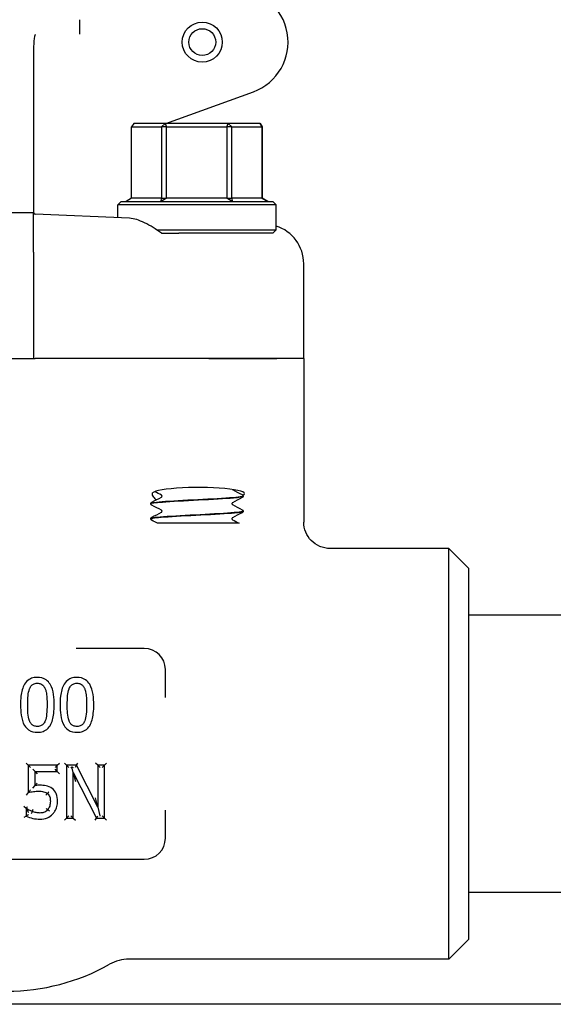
# Model space of a CAD drawing. Header units: inches. Extents: x 36 to 1719, y -84 to 1122.
# Tile 390 of 571: x 1057.02 to 1059.56, y 374.05 to 378.72. Entities that reach past the tile are written whole.
import ezdxf

# ---------------------------------------------------------------- set-up
doc = ezdxf.new("R2010")
doc.units = ezdxf.units.IN
doc.header["$LTSCALE"] = 48
doc.header["$MEASUREMENT"] = 0
doc.layers.add('Visible (ANSI)', color=7, linetype='Continuous', lineweight=30)

msp = doc.modelspace()

# ---------------------------------------------------------------- linework, layer by layer
at = {"layer": 'Visible (ANSI)'}
for p, q in [((1057.30878, 378.64709), (1057.30878, 378.71518)), ((1057.09003, 378.56872), (1057.09003, 378.47623)), ((1057.09003, 378.47623), (1057.09003, 378.04901)), ((1057.71694, 378.22252), (1058.13271, 378.37385)), ((1057.56553, 378.22252), (1057.55523, 378.2069)), ((1057.55523, 377.86815), (1057.55523, 378.2069)), ((1057.55523, 378.2069), (1057.69711, 378.2069)), ((1057.71395, 378.22252), (1057.56553, 378.22252)), ((1057.69711, 378.2069), (1057.71395, 378.22252)), ((1057.72048, 378.2069), (1057.69711, 378.2069)), ((1057.69711, 378.2069), (1057.69711, 377.86815)), ((1057.71395, 378.22252), (1057.72048, 378.2069)), ((1058.01345, 378.22252), (1057.71395, 378.22252)), ((1057.72048, 377.86815), (1057.72048, 378.2069)), ((1057.72048, 378.2069), (1058.00677, 378.2069)), ((1058.00677, 378.2069), (1058.01345, 378.22252)), ((1058.03027, 378.2069), (1058.00677, 378.2069)), ((1058.00677, 378.2069), (1058.00677, 377.86815)), ((1058.01345, 378.22252), (1058.03027, 378.2069)), ((1058.16452, 378.22252), (1058.01345, 378.22252)), ((1058.03027, 377.86815), (1058.03027, 378.2069)), ((1058.03027, 378.2069), (1058.17468, 378.2069)), ((1058.17468, 378.2069), (1058.16452, 378.22252)), ((1058.16452, 378.22252), (1058.17482, 378.2069)), ((1058.17482, 378.2069), (1058.17468, 378.2069)), ((1058.17468, 378.2069), (1058.17468, 377.86815)), ((1058.17482, 377.86815), (1058.17482, 378.2069)), ((1057.09003, 378.04901), (1057.09003, 377.80363)), ((1057.55523, 377.86815), (1057.52944, 377.85252)), ((1057.69711, 377.86815), (1057.55523, 377.86815)), ((1057.69575, 377.85252), (1057.69711, 377.86815)), ((1057.72048, 377.86815), (1057.69575, 377.85252)), ((1057.69711, 377.86815), (1057.72048, 377.86815)), ((1058.00677, 377.86815), (1057.72048, 377.86815)), ((1058.03133, 377.85252), (1058.00677, 377.86815)), ((1058.00677, 377.86815), (1058.03027, 377.86815)), ((1058.03027, 377.86815), (1058.03133, 377.85252)), ((1058.17468, 377.86815), (1058.03027, 377.86815)), ((1058.17468, 377.86815), (1058.17482, 377.86815)), ((1058.20061, 377.85252), (1058.17468, 377.86815)), ((1058.17482, 377.86815), (1058.20061, 377.85252)), ((1057.50565, 377.85252), (1057.49003, 377.8369)), ((1058.24003, 377.8369), (1057.49003, 377.8369)), ((1057.49003, 377.77602), (1057.49003, 377.8369)), ((1057.50565, 377.85252), (1058.2244, 377.85252)), ((1058.2244, 377.85252), (1058.24003, 377.8369)), ((1058.24003, 377.71815), (1058.24003, 377.8369)), ((1057.09013, 377.79877), (1056.83992, 377.79877)), ((1057.09003, 377.61217), (1057.09003, 377.79822)), ((1057.0903, 377.79877), (1057.09013, 377.79877)), ((1057.54569, 377.77361), (1057.0975, 377.79303)), ((1057.67471, 377.71815), (1058.24003, 377.71815)), ((1058.2244, 377.70252), (1058.24003, 377.71815)), ((1057.69716, 377.70252), (1057.7792, 377.70252)), ((1058.2244, 377.70252), (1057.7792, 377.70252)), ((1057.09003, 377.61217), (1057.09003, 377.10877)), ((1058.37128, 377.10877), (1058.37128, 377.55821)), ((1056.84003, 377.10877), (1057.09003, 377.10877)), ((1057.09003, 377.10877), (1057.09681, 377.10877)), ((1057.92169, 377.10877), (1057.09681, 377.10877)), ((1057.92169, 377.10877), (1057.09681, 377.10877)), ((1058.24392, 377.10877), (1057.92169, 377.10877)), ((1057.92169, 377.10877), (1058.24392, 377.10877)), ((1058.37128, 377.10877), (1058.24392, 377.10877)), ((1058.37128, 377.10877), (1058.24392, 377.10877)), ((1058.37128, 377.10877), (1058.37128, 376.3324)), ((1058.08378, 376.45626), (1058.08378, 376.45559)), ((1057.64628, 376.42051), (1057.64628, 376.41984)), ((1058.08378, 376.38476), (1058.08378, 376.38409)), ((1057.64628, 376.34901), (1057.64628, 376.34834)), ((1057.74217, 376.32752), (1057.67775, 376.32752)), ((1057.81789, 376.32752), (1057.74217, 376.32752)), ((1057.90443, 376.32752), (1057.81789, 376.32752)), ((1058.06483, 376.32752), (1057.90443, 376.32752)), ((1059.05878, 376.20752), (1058.49738, 376.20752)), ((1059.15253, 376.11377), (1059.05878, 376.20752)), ((1059.05878, 374.26002), (1059.05878, 376.20752)), ((1059.15253, 376.11377), (1059.15253, 374.35377)), ((1061.71503, 375.89127), (1059.15253, 375.89127)), ((1057.61503, 375.73377), (1057.29218, 375.73377)), ((1057.71503, 375.50126), (1057.71503, 375.63377)), ((1057.06512, 375.17968), (1057.0547, 375.1901)), ((1057.06512, 375.17968), (1057.06512, 375.05083)), ((1057.20228, 375.17968), (1057.06512, 375.17968)), ((1057.06512, 375.17968), (1057.07554, 375.16926)), ((1057.09733, 375.15031), (1057.08692, 375.16072)), ((1057.09733, 375.15031), (1057.20228, 375.15031)), ((1057.09733, 375.08365), (1057.09733, 375.15031)), ((1057.09733, 375.15031), (1057.10775, 375.13989)), ((1057.20228, 375.17968), (1057.19186, 375.16926)), ((1057.20228, 375.15031), (1057.19186, 375.16072)), ((1057.20228, 375.17968), (1057.21269, 375.1901)), ((1057.20228, 375.15031), (1057.20228, 375.17968)), ((1057.20228, 375.15031), (1057.21269, 375.13989)), ((1057.24685, 375.17968), (1057.23643, 375.1901)), ((1057.29405, 375.17968), (1057.24685, 375.17968)), ((1057.24685, 375.17968), (1057.24685, 374.92968)), ((1057.24685, 375.17968), (1057.25726, 375.16926)), ((1057.26743, 375.16926), (1057.27114, 375.17298)), ((1057.27114, 375.17298), (1057.27722, 375.16926)), ((1057.27784, 375.14524), (1057.27114, 375.17298)), ((1057.29405, 375.17968), (1057.28766, 375.16926)), ((1057.29405, 375.17968), (1057.30044, 375.1901)), ((1057.39474, 374.98175), (1057.29405, 375.17968)), ((1057.39474, 375.17968), (1057.38432, 375.1901)), ((1057.39474, 375.17968), (1057.39474, 374.98175)), ((1057.42574, 375.17968), (1057.39474, 375.17968)), ((1057.39474, 375.17968), (1057.40516, 375.16926)), ((1057.42574, 375.17968), (1057.41532, 375.16926)), ((1057.42574, 375.17968), (1057.43615, 375.1901)), ((1057.42574, 374.92968), (1057.42574, 375.17968)), ((1057.27784, 374.92968), (1057.27784, 375.14524)), ((1057.27784, 375.14524), (1057.38846, 374.92968)), ((1057.27784, 375.14524), (1057.28826, 375.10213)), ((1057.08692, 375.07175), (1057.09733, 375.08365)), ((1057.06512, 375.05083), (1057.0547, 375.03788)), ((1057.15548, 375.04536), (1057.14871, 375.03744)), ((1057.39474, 374.98175), (1057.38432, 375.0252)), ((1057.05479, 374.97405), (1057.04437, 374.98447)), ((1057.05722, 374.97405), (1057.05479, 374.97405)), ((1057.05479, 374.97405), (1057.05479, 374.9386)), ((1057.05479, 374.97405), (1057.05662, 374.97221)), ((1057.05722, 374.97405), (1057.06064, 374.98447)), ((1057.08064, 374.95087), (1057.08416, 374.96068)), ((1057.16481, 374.96181), (1057.1569, 374.96858)), ((1057.39474, 374.98175), (1057.40481, 374.93975)), ((1057.71503, 374.83377), (1057.71503, 374.96629)), ((1057.05479, 374.9386), (1057.04437, 374.93211)), ((1057.24685, 374.92968), (1057.23643, 374.91926)), ((1057.24685, 374.92968), (1057.25726, 374.9401)), ((1057.24685, 374.92968), (1057.27784, 374.92968)), ((1057.27784, 374.92968), (1057.26743, 374.9401)), ((1057.27784, 374.92968), (1057.28826, 374.91926)), ((1057.3821, 374.91926), (1057.38846, 374.92968)), ((1057.38846, 374.92968), (1057.39482, 374.9401)), ((1057.38846, 374.92968), (1057.42574, 374.92968)), ((1057.40424, 374.9401), (1057.40481, 374.93975)), ((1057.40481, 374.93975), (1057.40516, 374.9401)), ((1057.42574, 374.92968), (1057.41532, 374.9401)), ((1057.42574, 374.92968), (1057.43615, 374.91926)), ((1056.31503, 374.73377), (1057.61503, 374.73377)), ((1061.71503, 374.57627), (1059.15253, 374.57627)), ((1059.15253, 374.35377), (1059.05878, 374.26002)), ((1059.05878, 374.26002), (1057.54269, 374.26002)), ((1079.24768, 374.04627), (1042.74768, 374.04627))]:
    msp.add_line(p, q, dxfattribs=at)
for radius in [0.095, 0.06375]:
    msp.add_circle((1057.89003, 378.60877), radius, dxfattribs=at)
for centre, radius, start, end in [((1058.0472, 378.60877), 0.25, 290, 90), ((1057.09784, 377.80084), 0.00781, 195.32369, 267.51874), ((1057.61503, 375.63377), 0.1, 0, 90), ((1057.61503, 374.83377), 0.1, 270, 0), ((1057.54269, 374.07252), 0.1875, 90, 119.34483), ((1056.96503, 375.10002), 0.99125, 240.65517, 299.34483)]:
    msp.add_arc(centre, radius, start, end, dxfattribs=at)
for centre, major_axis, ratio, start_param, end_param in [((1058.18212, 377.55836), (-0.18898, 0.00819), 0.9912393, 3.18452, 4.4442004), ((1057.8722, 376.46807), (0.21875, 0), 0.1316525, 6.0040853, 9.3138876)]:
    msp.add_ellipse(centre, major_axis=major_axis, ratio=ratio, start_param=start_param, end_param=end_param, dxfattribs=at)
for points, knots in [([(1057.09583, 378.64175), (1057.09556, 378.64125), (1057.09536, 378.64074), (1057.09313, 378.63489), (1057.09132, 378.62203), (1057.09017, 378.58891), (1057.09003, 378.57911), (1057.09003, 378.56872)], [0.01027275, 0.01027275, 0.01027275, 0.01027275, 0.01655356, 0.01655356, 0.11390533, 0.11390533, 0.15067112, 0.15067112, 0.15067112, 0.15067112]), ([(1057.09784, 378.64541), (1057.09781, 378.64537), (1057.09779, 378.64532), (1057.0971, 378.64413), (1057.09645, 378.64295), (1057.09583, 378.64175)], [-0.369912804, -0.369912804, -0.369912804, -0.369912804, -0.369497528, -0.369497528, -0.358790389, -0.358790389, -0.358790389, -0.358790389]), ([(1057.69716, 377.70252), (1057.67142, 377.72124), (1057.64322, 377.73891), (1057.5905, 377.76464), (1057.56593, 377.77273), (1057.54569, 377.77361)], [0.44734115, 0.44734115, 0.44734115, 0.44734115, 0.70623872, 0.70623872, 0.9622765, 0.9622765, 0.9622765, 0.9622765]), ([(1057.64639, 376.41982), (1057.64654, 376.42257), (1057.66598, 376.42532), (1057.70092, 376.42806), (1057.74349, 376.43141), (1057.80827, 376.43476), (1057.87262, 376.43811), (1057.93696, 376.44146), (1057.99962, 376.44481), (1058.03874, 376.44816), (1058.06769, 376.45064), (1058.08333, 376.45312), (1058.08358, 376.45559)], [8.1371759, 8.1371759, 8.1371759, 8.1371759, 8.8619138, 8.8619138, 8.8619138, 9.7450261, 9.7450261, 9.7450261, 10.627867, 10.627867, 10.627867, 11.2810852, 11.2810852, 11.2810852, 11.2810852]), ([(1058.08356, 376.45629), (1058.08369, 376.45537), (1058.08171, 376.45445), (1058.07751, 376.45353), (1058.06233, 376.45021), (1058.01846, 376.44688), (1057.96102, 376.44356), (1057.90368, 376.44024), (1057.83391, 376.43692), (1057.77567, 376.4336), (1057.71752, 376.43029), (1057.67196, 376.42697), (1057.65458, 376.42366), (1057.64908, 376.42261), (1057.64643, 376.42156), (1057.64652, 376.42051)], [-17.5665871, -17.5665871, -17.5665871, -17.5665871, -17.3244424, -17.3244424, -17.3244424, -16.4477493, -16.4477493, -16.4477493, -15.5726718, -15.5726718, -15.5726718, -14.6990684, -14.6990684, -14.6990684, -14.4226778, -14.4226778, -14.4226778, -14.4226778]), ([(1057.67192, 376.43828), (1057.66513, 376.44407), (1057.66014, 376.45029), (1057.65327, 376.46261), (1057.65238, 376.4684), (1057.6548, 376.47126)], [0.70379768, 0.70379768, 0.70379768, 0.70379768, 0.82602783, 0.82602783, 0.97703961, 0.97703961, 0.97703961, 0.97703961]), ([(1057.69923, 376.45593), (1057.69923, 376.45731), (1057.69866, 376.4586), (1057.69773, 376.45989), (1057.69738, 376.46016), (1057.69706, 376.46039), (1057.697, 376.46042), (1057.697, 376.46042)], [0, 0, 0, 0, 0.022828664, 0.022828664, 0.041633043, 0.041633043, 0.054614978, 0.054614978, 0.054614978, 0.054614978]), ([(1057.697, 376.45143), (1057.697, 376.45143), (1057.69724, 376.45153), (1057.698, 376.45232), (1057.69837, 376.45278), (1057.69899, 376.45411), (1057.69923, 376.45501), (1057.69923, 376.45593)], [0.002645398, 0.002645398, 0.002645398, 0.002645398, 0.027589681, 0.027589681, 0.042171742, 0.042171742, 0.057287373, 0.057287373, 0.057287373, 0.057287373]), ([(1058.03243, 376.48768), (1058.03261, 376.48749), (1058.03276, 376.48738), (1058.03299, 376.48721), (1058.03305, 376.48718), (1058.03305, 376.48718)], [0.031449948, 0.031449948, 0.031449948, 0.031449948, 0.041633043, 0.041633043, 0.054614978, 0.054614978, 0.054614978, 0.054614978]), ([(1058.07907, 376.46307), (1058.07985, 376.46266), (1058.08069, 376.46216), (1058.08209, 376.46071), (1058.08259, 376.46008), (1058.08342, 376.45842), (1058.08373, 376.45737), (1058.08377, 376.45629)], [0, 0, 0, 0, 0.028459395, 0.028459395, 0.043235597, 0.043235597, 0.058545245, 0.058545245, 0.058545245, 0.058545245]), ([(1058.08377, 376.45557), (1058.08371, 376.45411), (1058.08317, 376.45274), (1058.08192, 376.45087), (1058.08125, 376.45025), (1058.08009, 376.44936), (1058.07957, 376.44905), (1058.07907, 376.44879)], [0, 0, 0, 0, 0.020588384, 0.020588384, 0.04017257, 0.04017257, 0.058516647, 0.058516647, 0.058516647, 0.058516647]), ([(1057.64628, 376.42054), (1057.64634, 376.42199), (1057.64688, 376.42336), (1057.64813, 376.42524), (1057.6488, 376.42585), (1057.64996, 376.42675), (1057.65048, 376.42705), (1057.65098, 376.42732)], [0, 0, 0, 0, 0.020588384, 0.020588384, 0.04017257, 0.04017257, 0.058516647, 0.058516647, 0.058516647, 0.058516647]), ([(1057.65098, 376.41304), (1057.6502, 376.41345), (1057.64936, 376.41395), (1057.64796, 376.41539), (1057.64746, 376.41603), (1057.64663, 376.41769), (1057.64632, 376.41873), (1057.64628, 376.41982)], [0, 0, 0, 0, 0.028459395, 0.028459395, 0.043235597, 0.043235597, 0.058545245, 0.058545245, 0.058545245, 0.058545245]), ([(1058.03305, 376.42467), (1058.03305, 376.42467), (1058.03281, 376.42458), (1058.03205, 376.42378), (1058.03169, 376.42333), (1058.03106, 376.422), (1058.03082, 376.42109), (1058.03082, 376.42018)], [0.002645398, 0.002645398, 0.002645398, 0.002645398, 0.027589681, 0.027589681, 0.042171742, 0.042171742, 0.057287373, 0.057287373, 0.057287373, 0.057287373]), ([(1058.03082, 376.42018), (1058.03082, 376.41879), (1058.03139, 376.4175), (1058.03232, 376.41622), (1058.03267, 376.41594), (1058.03299, 376.41571), (1058.03305, 376.41568), (1058.03305, 376.41568)], [0, 0, 0, 0, 0.022828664, 0.022828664, 0.041633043, 0.041633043, 0.054614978, 0.054614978, 0.054614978, 0.054614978]), ([(1057.64631, 376.34832), (1057.64639, 376.3513), (1057.66959, 376.35428), (1057.71, 376.35726), (1057.7548, 376.36056), (1057.81993, 376.36386), (1057.88321, 376.36717), (1057.94648, 376.37047), (1058.00674, 376.37377), (1058.04347, 376.37707), (1058.06948, 376.37941), (1058.08327, 376.38175), (1058.08348, 376.38409)], [1.8539906, 1.8539906, 1.8539906, 1.8539906, 2.6394946, 2.6394946, 2.6394946, 3.5103246, 3.5103246, 3.5103246, 4.381086, 4.381086, 4.381086, 4.9978999, 4.9978999, 4.9978999, 4.9978999]), ([(1058.08373, 376.38479), (1058.08377, 376.38446), (1058.08353, 376.38413), (1058.08299, 376.3838), (1058.07758, 376.38048), (1058.04281, 376.37716), (1057.99059, 376.37384), (1057.93853, 376.37054), (1057.87012, 376.36723), (1057.80869, 376.36392), (1057.74667, 376.36058), (1057.69296, 376.35725), (1057.6662, 376.35391), (1057.65312, 376.35228), (1057.6466, 376.35064), (1057.6466, 376.34901)], [-11.2834018, -11.2834018, -11.2834018, -11.2834018, -11.1962178, -11.1962178, -11.1962178, -10.321672, -10.321672, -10.321672, -9.4498406, -9.4498406, -9.4498406, -8.569564, -8.569564, -8.569564, -8.1394925, -8.1394925, -8.1394925, -8.1394925]), ([(1057.69923, 376.38443), (1057.69923, 376.38581), (1057.69866, 376.3871), (1057.69773, 376.38839), (1057.69738, 376.38866), (1057.69706, 376.38889), (1057.697, 376.38892), (1057.697, 376.38892)], [0, 0, 0, 0, 0.022828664, 0.022828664, 0.041633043, 0.041633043, 0.054614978, 0.054614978, 0.054614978, 0.054614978]), ([(1057.697, 376.37993), (1057.697, 376.37993), (1057.69724, 376.38003), (1057.698, 376.38082), (1057.69837, 376.38128), (1057.69899, 376.38261), (1057.69923, 376.38351), (1057.69923, 376.38443)], [0.002645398, 0.002645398, 0.002645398, 0.002645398, 0.027589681, 0.027589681, 0.042171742, 0.042171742, 0.057287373, 0.057287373, 0.057287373, 0.057287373]), ([(1058.07907, 376.39157), (1058.07985, 376.39116), (1058.08069, 376.39066), (1058.08209, 376.38921), (1058.08259, 376.38858), (1058.08342, 376.38692), (1058.08373, 376.38587), (1058.08377, 376.38479)], [0, 0, 0, 0, 0.028459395, 0.028459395, 0.043235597, 0.043235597, 0.058545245, 0.058545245, 0.058545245, 0.058545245]), ([(1058.08377, 376.38407), (1058.08371, 376.38261), (1058.08317, 376.38124), (1058.08192, 376.37937), (1058.08125, 376.37875), (1058.08009, 376.37786), (1058.07957, 376.37755), (1058.07907, 376.37729)], [0, 0, 0, 0, 0.020588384, 0.020588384, 0.04017257, 0.04017257, 0.058516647, 0.058516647, 0.058516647, 0.058516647]), ([(1057.64628, 376.34904), (1057.64634, 376.35049), (1057.64688, 376.35186), (1057.64813, 376.35374), (1057.6488, 376.35435), (1057.64996, 376.35525), (1057.65048, 376.35555), (1057.65098, 376.35582)], [0, 0, 0, 0, 0.020588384, 0.020588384, 0.04017257, 0.04017257, 0.058516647, 0.058516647, 0.058516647, 0.058516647]), ([(1057.65098, 376.34154), (1057.6502, 376.34195), (1057.64936, 376.34245), (1057.64796, 376.34389), (1057.64746, 376.34453), (1057.64663, 376.34619), (1057.64632, 376.34723), (1057.64628, 376.34832)], [0, 0, 0, 0, 0.028459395, 0.028459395, 0.043235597, 0.043235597, 0.058545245, 0.058545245, 0.058545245, 0.058545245]), ([(1058.03305, 376.35317), (1058.03305, 376.35317), (1058.03281, 376.35308), (1058.03205, 376.35228), (1058.03169, 376.35183), (1058.03106, 376.3505), (1058.03082, 376.34959), (1058.03082, 376.34868)], [0.002645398, 0.002645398, 0.002645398, 0.002645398, 0.027589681, 0.027589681, 0.042171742, 0.042171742, 0.057287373, 0.057287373, 0.057287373, 0.057287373]), ([(1058.03082, 376.34868), (1058.03082, 376.34729), (1058.03139, 376.346), (1058.03232, 376.34472), (1058.03267, 376.34444), (1058.03299, 376.34421), (1058.03305, 376.34418), (1058.03305, 376.34418)], [0, 0, 0, 0, 0.022828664, 0.022828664, 0.041633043, 0.041633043, 0.054614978, 0.054614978, 0.054614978, 0.054614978]), ([(1058.49738, 376.20752), (1058.49727, 376.20752), (1058.49717, 376.20752), (1058.48851, 376.20754), (1058.47999, 376.20843), (1058.46325, 376.21188), (1058.45509, 376.21444), (1058.43221, 376.22425), (1058.41856, 376.23354), (1058.39572, 376.25673), (1058.3867, 376.27036), (1058.37443, 376.30028), (1058.37128, 376.31626), (1058.37128, 376.3324)], [-0.00080906, -0.00080906, -0.00080906, -0.00080906, 0, 0, 0.06513682, 0.06513682, 0.13017613, 0.13017613, 0.25481643, 0.25481643, 0.37825086, 0.37825086, 0.50129539, 0.50129539, 0.50129539, 0.50129539]), ([(1057.10817, 375.59636), (1057.10324, 375.59636), (1057.09817, 375.59602), (1057.08495, 375.59384), (1057.07678, 375.59118), (1057.06032, 375.58134), (1057.053, 375.57355), (1057.0477, 375.56506), (1057.04223, 375.55631), (1057.0388, 375.54716), (1057.03331, 375.52776), (1057.03154, 375.51752), (1057.02871, 375.49355), (1057.02815, 375.47976), (1057.02815, 375.4661)], [-0.39762782, -0.39762782, -0.39762782, -0.39762782, -0.36373585, -0.36373585, -0.30950871, -0.30950871, -0.24393732, -0.24393732, -0.24393732, -0.1766061, -0.1766061, -0.10179305, -0.10179305, 0, 0, 0, 0]), ([(1057.07089, 375.54227), (1057.07159, 375.54402), (1057.07236, 375.54572), (1057.07582, 375.55252), (1057.07917, 375.55703), (1057.0873, 375.56395), (1057.09202, 375.56624), (1057.10082, 375.56825), (1057.10447, 375.56861), (1057.10817, 375.56861)], [-0.15519829, -0.15519829, -0.15519829, -0.15519829, -0.13862551, -0.13862551, -0.08628485, -0.08628485, -0.03318648, -0.03318648, 0, 0, 0, 0]), ([(1057.18799, 375.4663), (1057.18799, 375.48245), (1057.18717, 375.49897), (1057.18198, 375.53176), (1057.17791, 375.54844), (1057.16865, 375.56395), (1057.16386, 375.57196), (1057.15736, 375.57949), (1057.13676, 375.59347), (1057.12184, 375.59636), (1057.10817, 375.59636)], [-0.3955508, -0.3955508, -0.3955508, -0.3955508, -0.2754195, -0.2754195, -0.15529321, -0.15529321, -0.15529321, -0.09373364, -0.09373364, 0, 0, 0, 0]), ([(1057.10817, 375.56861), (1057.111, 375.56861), (1057.11378, 375.5684), (1057.1192, 375.5675), (1057.12181, 375.56678), (1057.12803, 375.56426), (1057.13142, 375.56199), (1057.13768, 375.55588), (1057.14043, 375.55196), (1057.14345, 375.54598), (1057.14418, 375.54435), (1057.14484, 375.54268)], [-0.15345791, -0.15345791, -0.15345791, -0.15345791, -0.12815919, -0.12815919, -0.10190337, -0.10190337, -0.06065975, -0.06065975, -0.01592257, -0.01592257, 0, 0, 0, 0]), ([(1057.29577, 375.59636), (1057.29085, 375.59636), (1057.28577, 375.59602), (1057.27255, 375.59384), (1057.26438, 375.59118), (1057.24792, 375.58134), (1057.2406, 375.57355), (1057.2353, 375.56506), (1057.22983, 375.55631), (1057.2264, 375.54716), (1057.22091, 375.52776), (1057.21914, 375.51752), (1057.21631, 375.49355), (1057.21575, 375.47976), (1057.21575, 375.4661)], [-0.39762782, -0.39762782, -0.39762782, -0.39762782, -0.36373585, -0.36373585, -0.30950871, -0.30950871, -0.24393732, -0.24393732, -0.24393732, -0.1766061, -0.1766061, -0.10179305, -0.10179305, 0, 0, 0, 0]), ([(1057.2585, 375.54227), (1057.2592, 375.54402), (1057.25996, 375.54572), (1057.26343, 375.55252), (1057.26677, 375.55703), (1057.2749, 375.56395), (1057.27962, 375.56624), (1057.28843, 375.56825), (1057.29207, 375.56861), (1057.29577, 375.56861)], [-0.15519829, -0.15519829, -0.15519829, -0.15519829, -0.13862551, -0.13862551, -0.08628485, -0.08628485, -0.03318648, -0.03318648, 0, 0, 0, 0]), ([(1057.37559, 375.4663), (1057.37559, 375.48245), (1057.37477, 375.49897), (1057.36958, 375.53176), (1057.36551, 375.54844), (1057.35625, 375.56395), (1057.35146, 375.57196), (1057.34496, 375.57949), (1057.32436, 375.59347), (1057.30944, 375.59636), (1057.29577, 375.59636)], [-0.3955508, -0.3955508, -0.3955508, -0.3955508, -0.2754195, -0.2754195, -0.15529321, -0.15529321, -0.15529321, -0.09373364, -0.09373364, 0, 0, 0, 0]), ([(1057.29577, 375.56861), (1057.2986, 375.56861), (1057.30138, 375.5684), (1057.3068, 375.5675), (1057.30941, 375.56678), (1057.31563, 375.56426), (1057.31902, 375.56199), (1057.32528, 375.55588), (1057.32803, 375.55196), (1057.33105, 375.54598), (1057.33178, 375.54435), (1057.33244, 375.54268)], [-0.15345791, -0.15345791, -0.15345791, -0.15345791, -0.12815919, -0.12815919, -0.10190337, -0.10190337, -0.06065975, -0.06065975, -0.01592257, -0.01592257, 0, 0, 0, 0]), ([(1057.06218, 375.4661), (1057.06218, 375.48086), (1057.06265, 375.49559), (1057.06401, 375.51006), (1057.06507, 375.52138), (1057.06706, 375.53261), (1057.07089, 375.54227)], [-0.20539702, -0.20539702, -0.20539702, -0.20539702, -0.0911634, -0.0911634, -0.0911634, 0, 0, 0, 0]), ([(1057.14484, 375.54268), (1057.14674, 375.53788), (1057.14821, 375.53273), (1057.1512, 375.51885), (1057.15218, 375.50989), (1057.15367, 375.4894), (1057.15396, 375.47786), (1057.15396, 375.4663)], [-0.20607527, -0.20607527, -0.20607527, -0.20607527, -0.16123509, -0.16123509, -0.08949082, -0.08949082, 0, 0, 0, 0]), ([(1057.24978, 375.4661), (1057.24978, 375.48086), (1057.25025, 375.49559), (1057.25161, 375.51006), (1057.25267, 375.52138), (1057.25466, 375.53261), (1057.2585, 375.54227)], [-0.20539702, -0.20539702, -0.20539702, -0.20539702, -0.0911634, -0.0911634, -0.0911634, 0, 0, 0, 0]), ([(1057.33244, 375.54268), (1057.33434, 375.53788), (1057.33581, 375.53273), (1057.3388, 375.51885), (1057.33978, 375.50989), (1057.34127, 375.4894), (1057.34156, 375.47786), (1057.34156, 375.4663)], [-0.20607527, -0.20607527, -0.20607527, -0.20607527, -0.16123509, -0.16123509, -0.08949082, -0.08949082, 0, 0, 0, 0]), ([(1057.02815, 375.4661), (1057.02815, 375.44991), (1057.02896, 375.43336), (1057.03411, 375.40047), (1057.03811, 375.38372), (1057.0475, 375.36814), (1057.05217, 375.36038), (1057.05849, 375.3531), (1057.07901, 375.33898), (1057.09425, 375.33603), (1057.10817, 375.33603)], [-0.39636224, -0.39636224, -0.39636224, -0.39636224, -0.27588328, -0.27588328, -0.15540931, -0.15540931, -0.15540931, -0.09572801, -0.09572801, 0, 0, 0, 0]), ([(1057.07069, 375.39073), (1057.06642, 375.4019), (1057.06437, 375.41406), (1057.06244, 375.43978), (1057.06218, 375.45293), (1057.06218, 375.4661)], [-0.2030371, -0.2030371, -0.2030371, -0.2030371, -0.10151855, -0.10151855, 0, 0, 0, 0]), ([(1057.10817, 375.33603), (1057.11305, 375.33603), (1057.11807, 375.33637), (1057.13116, 375.33854), (1057.13925, 375.34119), (1057.15573, 375.35104), (1057.16312, 375.35895), (1057.16844, 375.36754), (1057.17383, 375.37622), (1057.17726, 375.3853), (1057.18282, 375.40478), (1057.18461, 375.41516), (1057.18743, 375.43914), (1057.18799, 375.45278), (1057.18799, 375.4663)], [-0.3969343, -0.3969343, -0.3969343, -0.3969343, -0.36344063, -0.36344063, -0.30985076, -0.30985076, -0.24348635, -0.24348635, -0.24348635, -0.17661505, -0.17661505, -0.10067261, -0.10067261, 0, 0, 0, 0]), ([(1057.15396, 375.4663), (1057.15396, 375.45123), (1057.15349, 375.43618), (1057.15193, 375.42153), (1057.15076, 375.4105), (1057.14875, 375.39955), (1057.14504, 375.39012)], [-0.20539024, -0.20539024, -0.20539024, -0.20539024, -0.08874744, -0.08874744, -0.08874744, 0, 0, 0, 0]), ([(1057.21575, 375.4661), (1057.21575, 375.44991), (1057.21656, 375.43336), (1057.22171, 375.40047), (1057.22571, 375.38372), (1057.2351, 375.36814), (1057.23978, 375.36038), (1057.24609, 375.3531), (1057.26661, 375.33898), (1057.28185, 375.33603), (1057.29577, 375.33603)], [-0.39636224, -0.39636224, -0.39636224, -0.39636224, -0.27588328, -0.27588328, -0.15540931, -0.15540931, -0.15540931, -0.09572801, -0.09572801, 0, 0, 0, 0]), ([(1057.25829, 375.39073), (1057.25402, 375.4019), (1057.25197, 375.41406), (1057.25004, 375.43978), (1057.24978, 375.45293), (1057.24978, 375.4661)], [-0.2030371, -0.2030371, -0.2030371, -0.2030371, -0.10151855, -0.10151855, 0, 0, 0, 0]), ([(1057.29577, 375.33603), (1057.30065, 375.33603), (1057.30568, 375.33637), (1057.31876, 375.33854), (1057.32685, 375.34119), (1057.34334, 375.35104), (1057.35072, 375.35895), (1057.35604, 375.36754), (1057.36143, 375.37622), (1057.36486, 375.3853), (1057.37042, 375.40478), (1057.37221, 375.41516), (1057.37503, 375.43914), (1057.37559, 375.45278), (1057.37559, 375.4663)], [-0.3969343, -0.3969343, -0.3969343, -0.3969343, -0.36344063, -0.36344063, -0.30985076, -0.30985076, -0.24348635, -0.24348635, -0.24348635, -0.17661505, -0.17661505, -0.10067261, -0.10067261, 0, 0, 0, 0]), ([(1057.34156, 375.4663), (1057.34156, 375.45123), (1057.34109, 375.43618), (1057.33953, 375.42153), (1057.33836, 375.4105), (1057.33635, 375.39955), (1057.33265, 375.39012)], [-0.20539024, -0.20539024, -0.20539024, -0.20539024, -0.08874744, -0.08874744, -0.08874744, 0, 0, 0, 0]), ([(1057.10817, 375.36379), (1057.1053, 375.36379), (1057.10246, 375.36399), (1057.09685, 375.36493), (1057.09412, 375.36568), (1057.08766, 375.36835), (1057.08419, 375.37074), (1057.07782, 375.37713), (1057.07504, 375.38119), (1057.07207, 375.3873), (1057.07135, 375.38899), (1057.07069, 375.39073)], [-0.1574704, -0.1574704, -0.1574704, -0.1574704, -0.13181294, -0.13181294, -0.10432668, -0.10432668, -0.0618117, -0.0618117, -0.01648612, -0.01648612, 0, 0, 0, 0]), ([(1057.14504, 375.39012), (1057.14439, 375.38842), (1057.14367, 375.38677), (1057.1403, 375.37991), (1057.13694, 375.37532), (1057.1288, 375.36843), (1057.1241, 375.36615), (1057.11541, 375.36414), (1057.11182, 375.36379), (1057.10817, 375.36379)], [-0.15478626, -0.15478626, -0.15478626, -0.15478626, -0.13870733, -0.13870733, -0.08539549, -0.08539549, -0.03284442, -0.03284442, 0, 0, 0, 0]), ([(1057.29577, 375.36379), (1057.2929, 375.36379), (1057.29006, 375.36399), (1057.28445, 375.36493), (1057.28172, 375.36568), (1057.27526, 375.36835), (1057.27179, 375.37074), (1057.26542, 375.37713), (1057.26264, 375.38119), (1057.25967, 375.3873), (1057.25895, 375.38899), (1057.25829, 375.39073)], [-0.1574704, -0.1574704, -0.1574704, -0.1574704, -0.13181294, -0.13181294, -0.10432668, -0.10432668, -0.0618117, -0.0618117, -0.01648612, -0.01648612, 0, 0, 0, 0]), ([(1057.33265, 375.39012), (1057.33199, 375.38842), (1057.33128, 375.38677), (1057.3279, 375.37991), (1057.32454, 375.37532), (1057.3164, 375.36843), (1057.3117, 375.36615), (1057.30301, 375.36414), (1057.29942, 375.36379), (1057.29577, 375.36379)], [-0.15478626, -0.15478626, -0.15478626, -0.15478626, -0.13870733, -0.13870733, -0.08539549, -0.08539549, -0.03284442, -0.03284442, 0, 0, 0, 0]), ([(1057.07554, 375.06344), (1057.07551, 375.06341), (1057.07549, 375.06339), (1057.07424, 375.0619), (1057.073, 375.06042), (1057.07071, 375.05767), (1057.06962, 375.05635), (1057.06782, 375.05416), (1057.06706, 375.05323), (1057.06602, 375.05195), (1057.06567, 375.05151), (1057.06523, 375.05097), (1057.06512, 375.05083), (1057.06512, 375.05083)], [-0.000292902, -0.000292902, -0.000292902, -0.000292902, 0, 0, 0.01451739, 0.01451739, 0.02814407, 0.02814407, 0.039380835, 0.039380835, 0.047240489, 0.047240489, 0.053920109, 0.053920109, 0.053920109, 0.053920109]), ([(1057.06512, 375.05083), (1057.07311, 375.05259), (1057.08185, 375.05408), (1057.09812, 375.05634), (1057.10635, 375.05691), (1057.11455, 375.05691)], [-0.13237563, -0.13237563, -0.13237563, -0.13237563, -0.06618782, -0.06618782, 0, 0, 0, 0]), ([(1057.09733, 375.08365), (1057.09733, 375.08365), (1057.09745, 375.08379), (1057.09793, 375.08434), (1057.09832, 375.08478), (1057.09945, 375.08605), (1057.10026, 375.08696), (1057.10208, 375.08899), (1057.10313, 375.09014), (1057.10532, 375.09253), (1057.1065, 375.09379), (1057.1077, 375.09506), (1057.10772, 375.09509), (1057.10775, 375.09511)], [0, 0, 0, 0, 0.006931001, 0.006931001, 0.015008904, 0.015008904, 0.026274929, 0.026274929, 0.038566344, 0.038566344, 0.051474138, 0.051474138, 0.051751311, 0.051751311, 0.051751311, 0.051751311]), ([(1057.12002, 375.08507), (1057.11638, 375.08507), (1057.11282, 375.08495), (1057.10929, 375.08477), (1057.10527, 375.08456), (1057.10128, 375.08418), (1057.09733, 375.08365)], [-0.054269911, -0.054269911, -0.054269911, -0.054269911, -0.028353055, -0.028353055, -0.028353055, 0, 0, 0, 0]), ([(1057.11455, 375.05691), (1057.12254, 375.05691), (1057.13046, 375.05612), (1057.13785, 375.05428), (1057.14458, 375.05259), (1057.15068, 375.04961), (1057.15548, 375.04536)], [-0.12904291, -0.12904291, -0.12904291, -0.12904291, -0.06302328, -0.06302328, -0.06302328, 0, 0, 0, 0]), ([(1057.17797, 375.06947), (1057.16977, 375.07575), (1057.15905, 375.08073), (1057.13914, 375.08462), (1057.12949, 375.08507), (1057.12002, 375.08507)], [-0.1378587, -0.1378587, -0.1378587, -0.1378587, -0.06892935, -0.06892935, 0, 0, 0, 0]), ([(1057.20369, 375.0091), (1057.20369, 375.0209), (1057.20293, 375.03341), (1057.19701, 375.04597), (1057.19273, 375.05504), (1057.18601, 375.06341), (1057.17797, 375.06947)], [-0.14837737, -0.14837737, -0.14837737, -0.14837737, -0.06455875, -0.06455875, -0.06455875, 0, 0, 0, 0]), ([(1057.16224, 375.05328), (1057.16223, 375.05326), (1057.16221, 375.05325), (1057.1613, 375.05218), (1057.16042, 375.05114), (1057.15878, 375.04923), (1057.15805, 375.04837), (1057.15681, 375.04692), (1057.15632, 375.04635), (1057.15565, 375.04556), (1057.15548, 375.04536), (1057.15548, 375.04536)], [-0.000192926, -0.000192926, -0.000192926, -0.000192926, 0, 0, 0.010495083, 0.010495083, 0.020832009, 0.020832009, 0.031167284, 0.031167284, 0.041501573, 0.041501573, 0.041501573, 0.041501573]), ([(1057.15548, 375.04536), (1057.16042, 375.04129), (1057.16429, 375.03578), (1057.16878, 375.02399), (1057.16966, 375.0167), (1057.16966, 375.0093)], [-0.12473905, -0.12473905, -0.12473905, -0.12473905, -0.06236953, -0.06236953, 0, 0, 0, 0]), ([(1057.16966, 375.0093), (1057.16966, 375.00114), (1057.16873, 374.99309), (1057.16642, 374.986), (1057.16432, 374.97957), (1057.1611, 374.9736), (1057.1569, 374.96858)], [-0.12855681, -0.12855681, -0.12855681, -0.12855681, -0.06049468, -0.06049468, -0.06049468, 0, 0, 0, 0]), ([(1057.18161, 374.94893), (1057.1852, 374.95279), (1057.18841, 374.95706), (1057.19551, 374.96882), (1057.19866, 374.97654), (1057.2028, 374.99268), (1057.20369, 375.00102), (1057.20369, 375.0091)], [-0.14603679, -0.14603679, -0.14603679, -0.14603679, -0.11135425, -0.11135425, -0.05586219, -0.05586219, 0, 0, 0, 0]), ([(1057.05722, 374.97405), (1057.05722, 374.97405), (1057.05714, 374.97381), (1057.05689, 374.97305), (1057.05677, 374.97267), (1057.05662, 374.97221)], [0, 0, 0, 0, 0.009850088, 0.009850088, 0.016102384, 0.016102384, 0.016102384, 0.016102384]), ([(1057.05662, 374.97221), (1057.05685, 374.97177), (1057.05709, 374.97133), (1057.05825, 374.96915), (1057.05944, 374.96703), (1057.06219, 374.96235), (1057.06366, 374.95993), (1057.06515, 374.95753), (1057.06518, 374.95749), (1057.06521, 374.95745)], [0.00682008, 0.00682008, 0.00682008, 0.00682008, 0.011641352, 0.011641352, 0.032741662, 0.032741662, 0.053679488, 0.053679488, 0.054038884, 0.054038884, 0.054038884, 0.054038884]), ([(1057.08416, 374.96068), (1057.08353, 374.96091), (1057.0829, 374.96115), (1057.08163, 374.96164), (1057.081, 374.96189), (1057.08038, 374.96214), (1057.07622, 374.96379), (1057.07216, 374.96559), (1057.06826, 374.96757), (1057.06419, 374.96963), (1057.06021, 374.97184), (1057.05722, 374.97405)], [-0.083929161, -0.083929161, -0.083929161, -0.083929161, -0.07847822, -0.07847822, -0.073027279, -0.073027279, -0.073027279, -0.036917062, -0.036917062, -0.036917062, 0, 0, 0, 0]), ([(1057.08416, 374.96068), (1057.08416, 374.96068), (1057.08425, 374.96093), (1057.0846, 374.9619), (1057.08486, 374.96261), (1057.0855, 374.9644), (1057.08589, 374.96547), (1057.08674, 374.96783), (1057.0872, 374.96911), (1057.08767, 374.97043), (1057.08768, 374.97046), (1057.08769, 374.97048)], [0, 0, 0, 0, 0.010335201, 0.010335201, 0.020670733, 0.020670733, 0.031006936, 0.031006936, 0.041500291, 0.041500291, 0.041693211, 0.041693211, 0.041693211, 0.041693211]), ([(1057.12083, 374.95338), (1057.11443, 374.95338), (1057.10812, 374.95394), (1057.1023, 374.95531), (1057.09629, 374.95672), (1057.09021, 374.95858), (1057.08416, 374.96068)], [-0.10419022, -0.10419022, -0.10419022, -0.10419022, -0.05077022, -0.05077022, -0.05077022, 0, 0, 0, 0]), ([(1057.1569, 374.96858), (1057.15172, 374.96264), (1057.14527, 374.95846), (1057.1321, 374.95426), (1057.12646, 374.95338), (1057.12083, 374.95338)], [-0.12444112, -0.12444112, -0.12444112, -0.12444112, -0.05081973, -0.05081973, 0, 0, 0, 0]), ([(1057.1569, 374.96858), (1057.1569, 374.96858), (1057.15669, 374.96875), (1057.15591, 374.96942), (1057.15534, 374.96991), (1057.15389, 374.97115), (1057.15303, 374.97188), (1057.15112, 374.97352), (1057.15008, 374.9744), (1057.14902, 374.97531), (1057.149, 374.97533), (1057.14898, 374.97535)], [-0.041500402, -0.041500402, -0.041500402, -0.041500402, -0.031165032, -0.031165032, -0.020829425, -0.020829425, -0.010493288, -0.010493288, 0, 0, 0.000192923, 0.000192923, 0.000192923, 0.000192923]), ([(1057.06521, 374.94532), (1057.06518, 374.94531), (1057.06515, 374.94529), (1057.06425, 374.94468), (1057.06336, 374.94409), (1057.06165, 374.94297), (1057.06082, 374.94243), (1057.05893, 374.94121), (1057.05791, 374.94056), (1057.05634, 374.93956), (1057.05575, 374.9392), (1057.05498, 374.93872), (1057.05479, 374.9386), (1057.05479, 374.9386)], [-0.000231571, -0.000231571, -0.000231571, -0.000231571, 0, 0, 0.00809933, 0.00809933, 0.016011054, 0.016011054, 0.027158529, 0.027158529, 0.036723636, 0.036723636, 0.045624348, 0.045624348, 0.045624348, 0.045624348]), ([(1057.05479, 374.9386), (1057.06527, 374.93344), (1057.076, 374.93027), (1057.09783, 374.9256), (1057.10907, 374.92441), (1057.12023, 374.92441)], [-0.15898427, -0.15898427, -0.15898427, -0.15898427, -0.07949214, -0.07949214, 0, 0, 0, 0]), ([(1057.12023, 374.92441), (1057.13183, 374.92441), (1057.14413, 374.92628), (1057.15538, 374.931), (1057.16494, 374.93501), (1057.17424, 374.94099), (1057.18161, 374.94893)], [-0.1503462, -0.1503462, -0.1503462, -0.1503462, -0.06994866, -0.06994866, -0.06994866, 0, 0, 0, 0])]:
    msp.add_open_spline(points, degree=3, knots=knots, dxfattribs=at)
for points in [[(1057.09003, 377.80363), (1057.09003, 377.80118), (1057.09009, 377.79965), (1057.09023, 377.79905)], [(1057.09013, 377.79877), (1057.09006, 377.79877), (1057.09003, 377.79859), (1057.09003, 377.79822)], [(1057.09023, 377.79905), (1057.09027, 377.79887), (1057.0903, 377.79877), (1057.0903, 377.79877)], [(1057.69701, 376.46042), (1057.68631, 376.46604), (1057.6756, 376.47165), (1057.66489, 376.47726)], [(1058.03304, 376.48719), (1058.04838, 376.47914), (1058.06372, 376.4711), (1058.07907, 376.46307)], [(1057.65098, 376.42732), (1057.66633, 376.43535), (1057.68167, 376.44339), (1057.69701, 376.45144)], [(1057.69701, 376.38892), (1057.68167, 376.39697), (1057.66633, 376.40501), (1057.65098, 376.41304)], [(1058.07907, 376.44879), (1058.06372, 376.44076), (1058.04838, 376.43272), (1058.03304, 376.42467)], [(1058.03304, 376.41569), (1058.04838, 376.40764), (1058.06372, 376.3996), (1058.07907, 376.39157)], [(1057.65098, 376.35582), (1057.66633, 376.36385), (1057.68167, 376.37189), (1057.69701, 376.37994)], [(1058.07907, 376.37729), (1058.06372, 376.36926), (1058.04838, 376.36122), (1058.03304, 376.35317)], [(1057.67775, 376.32752), (1057.66883, 376.3322), (1057.65991, 376.33687), (1057.65098, 376.34154)], [(1058.03304, 376.34419), (1058.04363, 376.33863), (1058.05423, 376.33307), (1058.06483, 376.32752)]]:
    msp.add_open_spline(points, degree=3, dxfattribs=at)

doc.saveas('drawing.dxf')
